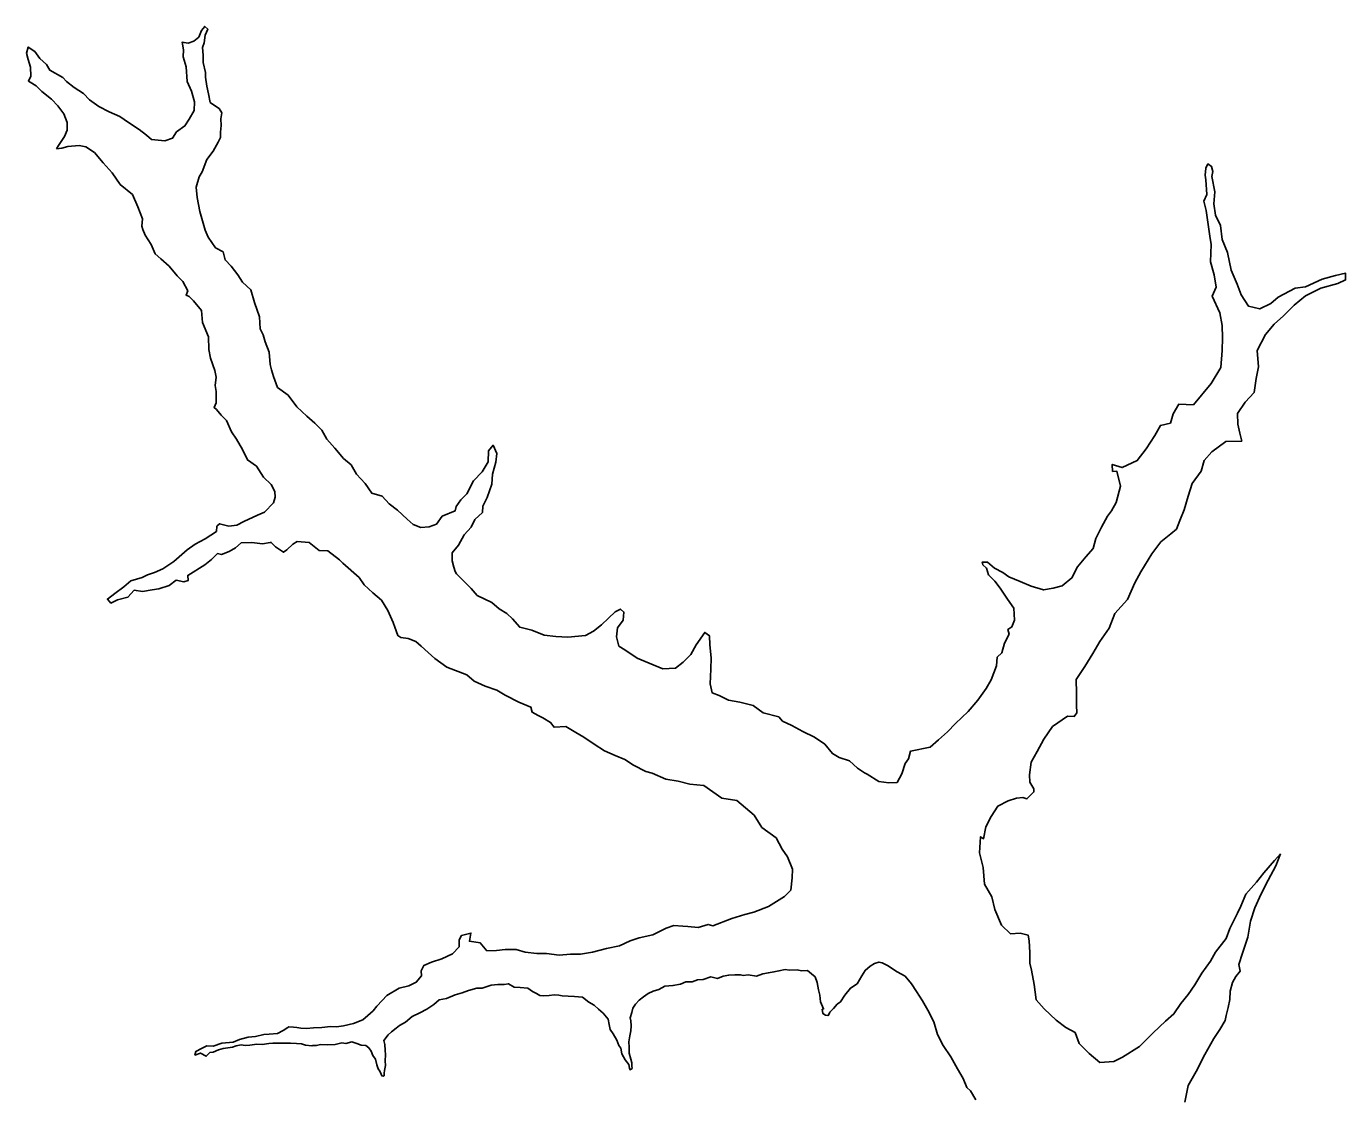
# Model space of a CAD drawing. Extents: x -939622 to -934245, y 1383184 to 1385301.
# Drawn here: x -935549.21 to -935537.25, y 1384334.21 to 1384343.92 of the extents above; entities that cross this region are included whole.
import ezdxf

# ---------------------------------------------------------------- set-up
doc = ezdxf.new("R2010")
doc.units = 0
doc.layers.add('9', color=7, linetype='Continuous')

msp = doc.modelspace()

# ---------------------------------------------------------------- linework, layer by layer
at = {"layer": '9'}
for points in [[(-935548.94, 1384342.811), (-935548.923, 1384342.841), (-935548.893, 1384342.887), (-935548.867, 1384342.923), (-935548.843, 1384342.98), (-935548.844, 1384343.049), (-935548.875, 1384343.127), (-935548.927, 1384343.199), (-935548.984, 1384343.261), (-935549.072, 1384343.329), (-935549.123, 1384343.38), (-935549.18, 1384343.415), (-935549.195, 1384343.424), (-935549.172, 1384343.469), (-935549.176, 1384343.55), (-935549.197, 1384343.619), (-935549.213, 1384343.679), (-935549.196, 1384343.733), (-935549.135, 1384343.692), (-935549.09, 1384343.629), (-935549.032, 1384343.576), (-935548.999, 1384343.522), (-935548.884, 1384343.457), (-935548.848, 1384343.421), (-935548.779, 1384343.365), (-935548.694, 1384343.312), (-935548.64, 1384343.255), (-935548.555, 1384343.193), (-935548.462, 1384343.146), (-935548.366, 1384343.102), (-935548.287, 1384343.049), (-935548.191, 1384342.984), (-935548.125, 1384342.933), (-935548.079, 1384342.895), (-935547.959, 1384342.884), (-935547.888, 1384342.906), (-935547.853, 1384342.963), (-935547.775, 1384343.018), (-935547.737, 1384343.079), (-935547.693, 1384343.157), (-935547.688, 1384343.235), (-935547.716, 1384343.334), (-935547.756, 1384343.421), (-935547.763, 1384343.553), (-935547.791, 1384343.645), (-935547.789, 1384343.708), (-935547.801, 1384343.777), (-935547.747, 1384343.769), (-935547.694, 1384343.785), (-935547.649, 1384343.824), (-935547.626, 1384343.884), (-935547.596, 1384343.921), (-935547.569, 1384343.894), (-935547.593, 1384343.84), (-935547.601, 1384343.77), (-935547.615, 1384343.728), (-935547.609, 1384343.659), (-935547.611, 1384343.593), (-935547.589, 1384343.503), (-935547.589, 1384343.461), (-935547.576, 1384343.377), (-935547.563, 1384343.308), (-935547.547, 1384343.231), (-935547.49, 1384343.192), (-935547.466, 1384343.177), (-935547.441, 1384343.136), (-935547.45, 1384343.081), (-935547.446, 1384343.021), (-935547.452, 1384342.961), (-935547.454, 1384342.913), (-935547.474, 1384342.871), (-935547.519, 1384342.79), (-935547.578, 1384342.714), (-935547.618, 1384342.602), (-935547.648, 1384342.557), (-935547.674, 1384342.461), (-935547.664, 1384342.368), (-935547.641, 1384342.242), (-935547.617, 1384342.158), (-935547.592, 1384342.071), (-935547.564, 1384342.008), (-935547.497, 1384341.913), (-935547.428, 1384341.875), (-935547.412, 1384341.803), (-935547.355, 1384341.746), (-935547.297, 1384341.666), (-935547.254, 1384341.6), (-935547.179, 1384341.532), (-935547.145, 1384341.415), (-935547.098, 1384341.287), (-935547.094, 1384341.179), (-935547.067, 1384341.122), (-935547.048, 1384341.059), (-935547.011, 1384340.966), (-935547.004, 1384340.855), (-935546.992, 1384340.807), (-935546.973, 1384340.745), (-935546.936, 1384340.646), (-935546.839, 1384340.575), (-935546.76, 1384340.471), (-935546.67, 1384340.387)], [(-935547.253, 1384340.084), (-935547.308, 1384340.177), (-935547.354, 1384340.245), (-935547.4, 1384340.347), (-935547.448, 1384340.394), (-935547.49, 1384340.445), (-935547.512, 1384340.463), (-935547.491, 1384340.508), (-935547.492, 1384340.61), (-935547.502, 1384340.664), (-935547.491, 1384340.739), (-935547.503, 1384340.799), (-935547.543, 1384340.913), (-935547.559, 1384340.991), (-935547.563, 1384341.105), (-935547.616, 1384341.236), (-935547.626, 1384341.344), (-935547.699, 1384341.431), (-935547.738, 1384341.472), (-935547.765, 1384341.484), (-935547.75, 1384341.523), (-935547.796, 1384341.607), (-935547.845, 1384341.657), (-935547.92, 1384341.747), (-935547.993, 1384341.812), (-935548.044, 1384341.859), (-935548.081, 1384341.943), (-935548.136, 1384342.027), (-935548.157, 1384342.077), (-935548.167, 1384342.11), (-935548.161, 1384342.174), (-935548.204, 1384342.284), (-935548.251, 1384342.395), (-935548.362, 1384342.487), (-935548.435, 1384342.591), (-935548.517, 1384342.683), (-935548.596, 1384342.776), (-935548.674, 1384342.829), (-935548.734, 1384342.84), (-935548.836, 1384342.83), (-935548.893, 1384342.815), (-935548.94, 1384342.811)], [(-935541.394, 1384337.061), (-935541.319, 1384337.064), (-935541.275, 1384337.143), (-935541.246, 1384337.236), (-935541.216, 1384337.279), (-935541.196, 1384337.348), (-935541.02, 1384337.383), (-935540.943, 1384337.45), (-935540.863, 1384337.522), (-935540.789, 1384337.598), (-935540.673, 1384337.707), (-935540.588, 1384337.81), (-935540.511, 1384337.916), (-935540.467, 1384337.995), (-935540.417, 1384338.121), (-935540.412, 1384338.199), (-935540.368, 1384338.239), (-935540.345, 1384338.326), (-935540.304, 1384338.408), (-935540.316, 1384338.45), (-935540.277, 1384338.474), (-935540.254, 1384338.537), (-935540.261, 1384338.645), (-935540.319, 1384338.726), (-935540.383, 1384338.827), (-935540.434, 1384338.89), (-935540.489, 1384338.946), (-935540.508, 1384339.006), (-935540.541, 1384339.036), (-935540.547, 1384339.063), (-935540.499, 1384339.063), (-935540.436, 1384339.007), (-935540.361, 1384338.969), (-935540.306, 1384338.93), (-935540.204, 1384338.886), (-935540.102, 1384338.845), (-935539.991, 1384338.81), (-935539.904, 1384338.826), (-935539.823, 1384338.848), (-935539.734, 1384338.918), (-935539.682, 1384339.018), (-935539.608, 1384339.111), (-935539.54, 1384339.187), (-935539.517, 1384339.277), (-935539.467, 1384339.38), (-935539.411, 1384339.48), (-935539.376, 1384339.528), (-935539.332, 1384339.604), (-935539.294, 1384339.751), (-935539.326, 1384339.886), (-935539.365, 1384339.885), (-935539.368, 1384339.948), (-935539.278, 1384339.919), (-935539.141, 1384339.984), (-935539.062, 1384340.09), (-935538.982, 1384340.211), (-935538.932, 1384340.301), (-935538.84, 1384340.323), (-935538.817, 1384340.407), (-935538.764, 1384340.495), (-935538.632, 1384340.487), (-935538.472, 1384340.681), (-935538.384, 1384340.826), (-935538.371, 1384340.982), (-935538.369, 1384341.097), (-935538.373, 1384341.208), (-935538.392, 1384341.324), (-935538.463, 1384341.474), (-935538.425, 1384341.555), (-935538.444, 1384341.666), (-935538.478, 1384341.786), (-935538.471, 1384341.942), (-935538.484, 1384342.017), (-935538.5, 1384342.146), (-935538.516, 1384342.251), (-935538.538, 1384342.335), (-935538.512, 1384342.395), (-935538.519, 1384342.53), (-935538.525, 1384342.572), (-935538.52, 1384342.635), (-935538.5, 1384342.674), (-935538.469, 1384342.651), (-935538.457, 1384342.606), (-935538.465, 1384342.558), (-935538.437, 1384342.42), (-935538.448, 1384342.312), (-935538.432, 1384342.207), (-935538.386, 1384342.114), (-935538.373, 1384341.988), (-935538.323, 1384341.869), (-935538.289, 1384341.71), (-935538.237, 1384341.584), (-935538.2, 1384341.486), (-935538.133, 1384341.384), (-935538.031, 1384341.358), (-935537.929, 1384341.407), (-935537.864, 1384341.465), (-935537.709, 1384341.545), (-935537.617, 1384341.558), (-935537.465, 1384341.628), (-935537.345, 1384341.662)], [(-935537.345, 1384341.662), (-935537.253, 1384341.681), (-935537.252, 1384341.621), (-935537.324, 1384341.588), (-935537.476, 1384341.547), (-935537.616, 1384341.476), (-935537.72, 1384341.391), (-935537.814, 1384341.297), (-935537.9, 1384341.221), (-935537.98, 1384341.127), (-935538.053, 1384340.98), (-935538.043, 1384340.833), (-935538.063, 1384340.727), (-935538.082, 1384340.601), (-935538.162, 1384340.513), (-935538.233, 1384340.41), (-935538.229, 1384340.314), (-935538.21, 1384340.23), (-935538.194, 1384340.159), (-935538.338, 1384340.157), (-935538.466, 1384340.063), (-935538.534, 1384339.984), (-935538.563, 1384339.888), (-935538.642, 1384339.776), (-935538.68, 1384339.661), (-935538.717, 1384339.535), (-935538.755, 1384339.438), (-935538.787, 1384339.36), (-935538.838, 1384339.32), (-935538.927, 1384339.247), (-935539.01, 1384339.138), (-935539.11, 1384338.975), (-935539.162, 1384338.873), (-935539.23, 1384338.722), (-935539.345, 1384338.595), (-935539.397, 1384338.462), (-935539.48, 1384338.341), (-935539.545, 1384338.232), (-935539.618, 1384338.115), (-935539.695, 1384337.997), (-935539.693, 1384337.874), (-935539.692, 1384337.766), (-935539.688, 1384337.696), (-935539.712, 1384337.663), (-935539.775, 1384337.666), (-935539.909, 1384337.571), (-935539.988, 1384337.456), (-935540.05, 1384337.345), (-935540.103, 1384337.248), (-935540.119, 1384337.134), (-935540.116, 1384337.065), (-935540.079, 1384337.005), (-935540.079, 1384336.978), (-935540.141, 1384336.914), (-935540.18, 1384336.926), (-935540.237, 1384336.922), (-935540.311, 1384336.898), (-935540.404, 1384336.849), (-935540.466, 1384336.755), (-935540.515, 1384336.661), (-935540.535, 1384336.553), (-935540.562, 1384336.571), (-935540.573, 1384336.427), (-935540.538, 1384336.292), (-935540.525, 1384336.142), (-935540.461, 1384336.025), (-935540.433, 1384335.912), (-935540.371, 1384335.771), (-935540.29, 1384335.691), (-935540.203, 1384335.698), (-935540.131, 1384335.68), (-935540.121, 1384335.627), (-935540.114, 1384335.522), (-935540.116, 1384335.425), (-935540.1, 1384335.36), (-935540.075, 1384335.231), (-935540.059, 1384335.093), (-935539.986, 1384335.012), (-935539.877, 1384334.908), (-935539.79, 1384334.84), (-935539.705, 1384334.796), (-935539.668, 1384334.697), (-935539.578, 1384334.605), (-935539.481, 1384334.525), (-935539.355, 1384334.532), (-935539.275, 1384334.572), (-935539.12, 1384334.67), (-935538.996, 1384334.794), (-935538.886, 1384334.898), (-935538.809, 1384334.964), (-935538.747, 1384335.058), (-935538.679, 1384335.14), (-935538.618, 1384335.228), (-935538.556, 1384335.333), (-935538.476, 1384335.442), (-935538.432, 1384335.524), (-935538.335, 1384335.648), (-935538.303, 1384335.738), (-935538.232, 1384335.877), (-935538.203, 1384335.943), (-935538.156, 1384336.052)], [(-935546.67, 1384340.387), (-935546.597, 1384340.322), (-935546.534, 1384340.26), (-935546.488, 1384340.176), (-935546.418, 1384340.096), (-935546.339, 1384340.003), (-935546.267, 1384339.944), (-935546.221, 1384339.861), (-935546.142, 1384339.774), (-935546.082, 1384339.688), (-935545.986, 1384339.659), (-935545.925, 1384339.59), (-935545.847, 1384339.534), (-935545.762, 1384339.451), (-935545.705, 1384339.403), (-935545.638, 1384339.377), (-935545.561, 1384339.381), (-935545.495, 1384339.406), (-935545.442, 1384339.478), (-935545.326, 1384339.527), (-935545.317, 1384339.567), (-935545.273, 1384339.627), (-935545.22, 1384339.682), (-935545.158, 1384339.799), (-935545.081, 1384339.881), (-935545.025, 1384339.972), (-935545.023, 1384340.071), (-935544.982, 1384340.122), (-935544.948, 1384340.048), (-935544.956, 1384339.967), (-935544.988, 1384339.861), (-935544.993, 1384339.768), (-935545.034, 1384339.647), (-935545.075, 1384339.569), (-935545.077, 1384339.512), (-935545.148, 1384339.448), (-935545.181, 1384339.379), (-935545.243, 1384339.309), (-935545.295, 1384339.215), (-935545.352, 1384339.146), (-935545.354, 1384339.074), (-935545.338, 1384339.017), (-935545.326, 1384338.978), (-935545.314, 1384338.957), (-935545.253, 1384338.895), (-935545.181, 1384338.823), (-935545.126, 1384338.758), (-935544.994, 1384338.696), (-935544.927, 1384338.637), (-935544.858, 1384338.595), (-935544.806, 1384338.548), (-935544.74, 1384338.471), (-935544.629, 1384338.445), (-935544.518, 1384338.401), (-935544.413, 1384338.387), (-935544.305, 1384338.382), (-935544.143, 1384338.396), (-935544.072, 1384338.435), (-935543.998, 1384338.493), (-935543.936, 1384338.554), (-935543.876, 1384338.612), (-935543.826, 1384338.636), (-935543.796, 1384338.609), (-935543.801, 1384338.537), (-935543.854, 1384338.465), (-935543.862, 1384338.383), (-935543.843, 1384338.3), (-935543.786, 1384338.267), (-935543.674, 1384338.19), (-935543.566, 1384338.146), (-935543.443, 1384338.094), (-935543.329, 1384338.101), (-935543.258, 1384338.155), (-935543.19, 1384338.225), (-935543.14, 1384338.313), (-935543.063, 1384338.425), (-935543.021, 1384338.395), (-935543.017, 1384338.311), (-935543.004, 1384338.194), (-935543.006, 1384338.092), (-935543.013, 1384337.957), (-935542.995, 1384337.876), (-935542.931, 1384337.853), (-935542.847, 1384337.811), (-935542.745, 1384337.791), (-935542.625, 1384337.763), (-935542.532, 1384337.695), (-935542.391, 1384337.66), (-935542.357, 1384337.621), (-935542.273, 1384337.58), (-935542.174, 1384337.527), (-935542.068, 1384337.474), (-935541.975, 1384337.412), (-935541.905, 1384337.326), (-935541.845, 1384337.29), (-935541.749, 1384337.261), (-935541.679, 1384337.193), (-935541.613, 1384337.151), (-935541.589, 1384337.14), (-935541.484, 1384337.072), (-935541.394, 1384337.061)], [(-935543.198, 1384337.048), (-935543.303, 1384337.074), (-935543.417, 1384337.094), (-935543.54, 1384337.147), (-935543.598, 1384337.164), (-935543.709, 1384337.22), (-935543.787, 1384337.273), (-935543.874, 1384337.309), (-935543.971, 1384337.35), (-935544.064, 1384337.412), (-935544.158, 1384337.474), (-935544.23, 1384337.518), (-935544.323, 1384337.571), (-935544.428, 1384337.564), (-935544.461, 1384337.609), (-935544.531, 1384337.65), (-935544.573, 1384337.671), (-935544.627, 1384337.7), (-935544.639, 1384337.748), (-935544.748, 1384337.792), (-935544.871, 1384337.854), (-935544.949, 1384337.901), (-935545.054, 1384337.936), (-935545.154, 1384337.983), (-935545.22, 1384338.039), (-935545.4, 1384338.11), (-935545.509, 1384338.187), (-935545.569, 1384338.243), (-935545.633, 1384338.299), (-935545.681, 1384338.341), (-935545.753, 1384338.37), (-935545.819, 1384338.379), (-935545.846, 1384338.396), (-935545.874, 1384338.471), (-935545.887, 1384338.513), (-935545.936, 1384338.624), (-935545.993, 1384338.716), (-935546.072, 1384338.784), (-935546.151, 1384338.856), (-935546.196, 1384338.921), (-935546.344, 1384339.052), (-935546.375, 1384339.084), (-935546.48, 1384339.164), (-935546.558, 1384339.167), (-935546.649, 1384339.241), (-935546.759, 1384339.249), (-935546.798, 1384339.224), (-935546.851, 1384339.173), (-935546.881, 1384339.151), (-935546.953, 1384339.202), (-935546.993, 1384339.24), (-935547.002, 1384339.24), (-935547.073, 1384339.227), (-935547.169, 1384339.241), (-935547.265, 1384339.237), (-935547.318, 1384339.192), (-935547.375, 1384339.158), (-935547.444, 1384339.131), (-935547.48, 1384339.139), (-935547.536, 1384339.085), (-935547.595, 1384339.036), (-935547.75, 1384338.941), (-935547.746, 1384338.896), (-935547.785, 1384338.884), (-935547.854, 1384338.898), (-935547.919, 1384338.849), (-935548.012, 1384338.819), (-935548.072, 1384338.812), (-935548.161, 1384338.796), (-935548.236, 1384338.807), (-935548.292, 1384338.744), (-935548.388, 1384338.719), (-935548.447, 1384338.691), (-935548.478, 1384338.727), (-935548.412, 1384338.778), (-935548.329, 1384338.839), (-935548.267, 1384338.891), (-935548.163, 1384338.922), (-935548.115, 1384338.947), (-935548.052, 1384338.968), (-935547.975, 1384339.002), (-935547.877, 1384339.069), (-935547.755, 1384339.172), (-935547.684, 1384339.224), (-935547.592, 1384339.273), (-935547.488, 1384339.34), (-935547.485, 1384339.388), (-935547.461, 1384339.41), (-935547.377, 1384339.389), (-935547.306, 1384339.396), (-935547.243, 1384339.43), (-935547.118, 1384339.488), (-935547.053, 1384339.516), (-935546.973, 1384339.601), (-935546.958, 1384339.652), (-935546.959, 1384339.703), (-935546.995, 1384339.766), (-935547.062, 1384339.831), (-935547.126, 1384339.932), (-935547.207, 1384339.989), (-935547.253, 1384340.084)], [(-935547.076, 1384334.688), (-935547.124, 1384334.69), (-935547.186, 1384334.681), (-935547.228, 1384334.677), (-935547.267, 1384334.683), (-935547.312, 1384334.674), (-935547.345, 1384334.664), (-935547.429, 1384334.651), (-935547.47, 1384334.639), (-935547.521, 1384334.617), (-935547.551, 1384334.614), (-935547.583, 1384334.581), (-935547.635, 1384334.61), (-935547.685, 1384334.592), (-935547.677, 1384334.625), (-935547.626, 1384334.652), (-935547.578, 1384334.674), (-935547.519, 1384334.671), (-935547.441, 1384334.699), (-935547.339, 1384334.709), (-935547.28, 1384334.734), (-935547.202, 1384334.753), (-935547.136, 1384334.759), (-935547.059, 1384334.778), (-935547.011, 1384334.782), (-935546.936, 1384334.788), (-935546.886, 1384334.813), (-935546.844, 1384334.84), (-935546.835, 1384334.847), (-935546.79, 1384334.844), (-935546.76, 1384334.841), (-935546.724, 1384334.836), (-935546.673, 1384334.833), (-935546.61, 1384334.837), (-935546.533, 1384334.841), (-935546.455, 1384334.85), (-935546.401, 1384334.848), (-935546.338, 1384334.858), (-935546.246, 1384334.877), (-935546.162, 1384334.91), (-935546.118, 1384334.95), (-935546.07, 1384334.992), (-935546.035, 1384335.035), (-935545.988, 1384335.086), (-935545.946, 1384335.132), (-935545.833, 1384335.199), (-935545.747, 1384335.218), (-935545.678, 1384335.252), (-935545.631, 1384335.309), (-935545.634, 1384335.354), (-935545.611, 1384335.405), (-935545.539, 1384335.433), (-935545.447, 1384335.464), (-935545.349, 1384335.51), (-935545.29, 1384335.574), (-935545.29, 1384335.637), (-935545.267, 1384335.676), (-935545.183, 1384335.698), (-935545.197, 1384335.623), (-935545.098, 1384335.609), (-935545.038, 1384335.537), (-935544.951, 1384335.541), (-935544.873, 1384335.548), (-935544.771, 1384335.549), (-935544.69, 1384335.526), (-935544.586, 1384335.512), (-935544.496, 1384335.513), (-935544.382, 1384335.496), (-935544.28, 1384335.506), (-935544.19, 1384335.507), (-935544.08, 1384335.526), (-935543.954, 1384335.557), (-935543.835, 1384335.583), (-935543.74, 1384335.626), (-935543.656, 1384335.654), (-935543.534, 1384335.682), (-935543.412, 1384335.743), (-935543.343, 1384335.768), (-935543.262, 1384335.76), (-935543.217, 1384335.757), (-935543.121, 1384335.749), (-935543.032, 1384335.777), (-935542.99, 1384335.765), (-935542.817, 1384335.83), (-935542.698, 1384335.867), (-935542.617, 1384335.886), (-935542.486, 1384335.939), (-935542.412, 1384335.984), (-935542.34, 1384336.03), (-935542.281, 1384336.088), (-935542.27, 1384336.199), (-935542.268, 1384336.277), (-935542.311, 1384336.388), (-935542.36, 1384336.459), (-935542.415, 1384336.561), (-935542.545, 1384336.656), (-935542.615, 1384336.766), (-935542.772, 1384336.899), (-935542.907, 1384336.922), (-935543.072, 1384337.035), (-935543.198, 1384337.048)], [(-935537.843, 1384336.415), (-935537.884, 1384336.307), (-935537.954, 1384336.177), (-935538.019, 1384336.053), (-935538.074, 1384335.927), (-935538.115, 1384335.806), (-935538.14, 1384335.662), (-935538.187, 1384335.517), (-935538.221, 1384335.412), (-935538.209, 1384335.352), (-935538.247, 1384335.303), (-935538.277, 1384335.249), (-935538.3, 1384335.171), (-935538.302, 1384335.096), (-935538.316, 1384335.023), (-935538.336, 1384334.951), (-935538.345, 1384334.906), (-935538.392, 1384334.822), (-935538.448, 1384334.743), (-935538.53, 1384334.598), (-935538.606, 1384334.441), (-935538.68, 1384334.317), (-935538.711, 1384334.164)], [(-935538.156, 1384336.052), (-935538.059, 1384336.161), (-935537.994, 1384336.243), (-935537.896, 1384336.355), (-935537.843, 1384336.415)], [(-935540.606, 1384334.186), (-935540.654, 1384334.267), (-935540.685, 1384334.297), (-935540.719, 1384334.38), (-935540.77, 1384334.467), (-935540.831, 1384334.574), (-935540.901, 1384334.679), (-935540.953, 1384334.777), (-935540.987, 1384334.894), (-935541.039, 1384334.999), (-935541.088, 1384335.082), (-935541.143, 1384335.169), (-935541.189, 1384335.237), (-935541.246, 1384335.306), (-935541.318, 1384335.347), (-935541.406, 1384335.403), (-935541.454, 1384335.427), (-935541.484, 1384335.435), (-935541.523, 1384335.423), (-935541.564, 1384335.399), (-935541.609, 1384335.359), (-935541.638, 1384335.311), (-935541.682, 1384335.238), (-935541.742, 1384335.199), (-935541.792, 1384335.135), (-935541.833, 1384335.075), (-935541.863, 1384335.053), (-935541.896, 1384335.014), (-935541.928, 1384334.981), (-935541.94, 1384334.953), (-935541.946, 1384334.95), (-935541.967, 1384334.953), (-935541.991, 1384334.968), (-935541.997, 1384335.007), (-935541.985, 1384335.01), (-935542.013, 1384335.073), (-935542.02, 1384335.136), (-935542.032, 1384335.184), (-935542.042, 1384335.25), (-935542.063, 1384335.3), (-935542.096, 1384335.327), (-935542.13, 1384335.357), (-935542.184, 1384335.356), (-935542.225, 1384335.365), (-935542.294, 1384335.361), (-935542.333, 1384335.367), (-935542.39, 1384335.354), (-935542.435, 1384335.345), (-935542.486, 1384335.338), (-935542.536, 1384335.329), (-935542.593, 1384335.307), (-935542.668, 1384335.318), (-935542.713, 1384335.312), (-935542.74, 1384335.318), (-935542.791, 1384335.32), (-935542.845, 1384335.317), (-935542.895, 1384335.307), (-935542.946, 1384335.285), (-935543.006, 1384335.3), (-935543.078, 1384335.278), (-935543.128, 1384335.275), (-935543.176, 1384335.256), (-935543.233, 1384335.256), (-935543.284, 1384335.234), (-935543.352, 1384335.221), (-935543.424, 1384335.215), (-935543.478, 1384335.187), (-935543.531, 1384335.171), (-935543.576, 1384335.15), (-935543.618, 1384335.12), (-935543.656, 1384335.089), (-935543.689, 1384335.053), (-935543.715, 1384335.016), (-935543.724, 1384334.977), (-935543.738, 1384334.929), (-935543.732, 1384334.902)], [(-935543.732, 1384334.902), (-935543.729, 1384334.857), (-935543.734, 1384334.812), (-935543.743, 1384334.767), (-935543.751, 1384334.71), (-935543.747, 1384334.662), (-935543.747, 1384334.608), (-935543.734, 1384334.554), (-935543.725, 1384334.521), (-935543.725, 1384334.494), (-935543.721, 1384334.47), (-935543.739, 1384334.458), (-935543.745, 1384334.473), (-935543.752, 1384334.506), (-935543.785, 1384334.547), (-935543.813, 1384334.604), (-935543.822, 1384334.655), (-935543.843, 1384334.679), (-935543.859, 1384334.727), (-935543.892, 1384334.783), (-935543.92, 1384334.822), (-935543.929, 1384334.87), (-935543.939, 1384334.918), (-935543.984, 1384334.972), (-935544.026, 1384335.007), (-935544.066, 1384335.043), (-935544.114, 1384335.072), (-935544.171, 1384335.117), (-935544.243, 1384335.122), (-935544.3, 1384335.125), (-935544.354, 1384335.13), (-935544.387, 1384335.136), (-935544.429, 1384335.138), (-935544.474, 1384335.132), (-935544.522, 1384335.128), (-935544.557, 1384335.131), (-935544.588, 1384335.149), (-935544.624, 1384335.169), (-935544.666, 1384335.199), (-935544.735, 1384335.204), (-935544.792, 1384335.207), (-935544.843, 1384335.239), (-935544.882, 1384335.23), (-935544.939, 1384335.232), (-935544.998, 1384335.226), (-935545.082, 1384335.198), (-935545.13, 1384335.197), (-935545.204, 1384335.178), (-935545.261, 1384335.157), (-935545.324, 1384335.138), (-935545.404, 1384335.104), (-935545.47, 1384335.092), (-935545.52, 1384335.049), (-935545.583, 1384335.009), (-935545.645, 1384334.976), (-935545.714, 1384334.942), (-935545.776, 1384334.89), (-935545.83, 1384334.86), (-935545.859, 1384334.835), (-935545.904, 1384334.802), (-935545.933, 1384334.775), (-935545.972, 1384334.723), (-935545.962, 1384334.687), (-935545.959, 1384334.636), (-935545.958, 1384334.594), (-935545.961, 1384334.54), (-935545.957, 1384334.498), (-935545.966, 1384334.453), (-935545.969, 1384334.426), (-935545.968, 1384334.405), (-935545.977, 1384334.399), (-935545.989, 1384334.402), (-935545.995, 1384334.417), (-935546.008, 1384334.444), (-935546.023, 1384334.467), (-935546.035, 1384334.503), (-935546.048, 1384334.554), (-935546.072, 1384334.587), (-935546.087, 1384334.626), (-935546.109, 1384334.656), (-935546.136, 1384334.677), (-935546.178, 1384334.682), (-935546.217, 1384334.697), (-935546.262, 1384334.711), (-935546.316, 1384334.696), (-935546.352, 1384334.701), (-935546.414, 1384334.686), (-935546.483, 1384334.685), (-935546.543, 1384334.687), (-935546.585, 1384334.678), (-935546.615, 1384334.678), (-935546.624, 1384334.675), (-935546.681, 1384334.68), (-935546.72, 1384334.692), (-935546.765, 1384334.697), (-935546.819, 1384334.7), (-935546.866, 1384334.699), (-935546.917, 1384334.699), (-935546.98, 1384334.698), (-935547.016, 1384334.695), (-935547.076, 1384334.688)]]:
    msp.add_lwpolyline(points, dxfattribs=at)

doc.saveas('drawing.dxf')
